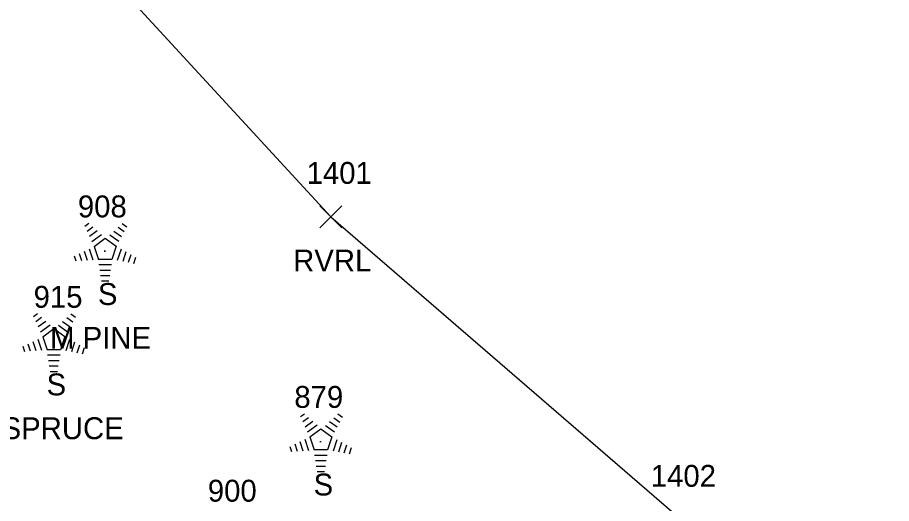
# Model space of a CAD drawing. Extents: x 1545627 to 1546562, y 571176 to 576667.
# Drawn here: x 1546131.4 to 1546211.1, y 572478.7 to 572523 of the extents above; entities that cross this region are included whole.
import ezdxf

# ---------------------------------------------------------------- set-up
doc = ezdxf.new("R2010")
doc.units = 0
for name, color, linetype in [('L_A', 7, 'Continuous'), ('L_C', 7, 'Continuous'), ('L_I', 7, 'Continuous'), ('L_TIC', 7, 'Continuous'), ('LAWE', 7, 'Continuous'), ('LTC', 7, 'Continuous')]:
    doc.layers.add(name, color=color, linetype=linetype)

msp = doc.modelspace()

# ---------------------------------------------------------------- linework, layer by layer
at = {"layer": 'L_TIC'}
for points in [[(1546158.974, 572503.858), (1546160.974, 572505.858)], [(1546160.974, 572503.858), (1546158.974, 572505.858)]]:
    msp.add_lwpolyline(points, dxfattribs=at)
at = {"layer": 'LAWE'}
msp.add_lwpolyline([(1546133.748, 572533.357), (1546159.974, 572504.858), (1546191.946, 572477.2), (1546228.308, 572454.44), (1546258.871, 572411.758), (1546265.558, 572401.332)], dxfattribs=at)
at = {"layer": 'LTC'}
for p, q in [((1546137.531, 572504.006), (1546137.885, 572504.264)), ((1546140.929, 572504.247), (1546141.348, 572503.942)), ((1546137.74, 572503.541), (1546138.27, 572503.925)), ((1546137.95, 572503.075), (1546138.654, 572503.586)), ((1546140.187, 572503.55), (1546140.866, 572503.056)), ((1546140.558, 572503.898), (1546141.108, 572503.499)), ((1546138.16, 572502.609), (1546139.038, 572503.247)), ((1546138.384, 572502.154), (1546139.396, 572502.889)), ((1546139.396, 572502.889), (1546140.393, 572502.164)), ((1546139.816, 572503.202), (1546140.625, 572502.613)), ((1546137.93, 572501.935), (1546138.26, 572500.916)), ((1546138.384, 572502.154), (1546138.771, 572500.961)), ((1546140.393, 572502.164), (1546140.002, 572500.961)), ((1546140.83, 572501.893), (1546140.493, 572500.853)), ((1546136.563, 572501.285), (1546136.715, 572500.818)), ((1546137.019, 572501.502), (1546137.23, 572500.85)), ((1546137.474, 572501.719), (1546137.745, 572500.883)), ((1546141.275, 572501.643), (1546140.988, 572500.758)), ((1546141.72, 572501.393), (1546141.483, 572500.663)), ((1546142.164, 572501.142), (1546141.977, 572500.568)), ((1546140.002, 572500.961), (1546138.771, 572500.961)), ((1546139.963, 572500.461), (1546138.819, 572500.461)), ((1546139.88, 572499.961), (1546138.891, 572499.961)), ((1546139.796, 572499.461), (1546138.964, 572499.461)), ((1546139.712, 572498.961), (1546139.037, 572498.961)), ((1546132.845, 572495.755), (1546133.2, 572496.013)), ((1546133.055, 572495.29), (1546133.584, 572495.674)), ((1546135.872, 572495.647), (1546136.422, 572495.248)), ((1546136.244, 572495.996), (1546136.663, 572495.691)), ((1546133.264, 572494.824), (1546133.968, 572495.335)), ((1546133.474, 572494.358), (1546134.352, 572494.996)), ((1546133.699, 572493.903), (1546134.71, 572494.638)), ((1546134.71, 572494.638), (1546135.707, 572493.913)), ((1546135.13, 572494.951), (1546135.94, 572494.362)), ((1546135.502, 572495.299), (1546136.181, 572494.805)), ((1546133.699, 572493.903), (1546134.086, 572492.71)), ((1546135.707, 572493.913), (1546135.316, 572492.71)), ((1546131.878, 572493.034), (1546132.03, 572492.566)), ((1546132.333, 572493.251), (1546132.545, 572492.599)), ((1546132.789, 572493.468), (1546133.06, 572492.632)), ((1546133.244, 572493.684), (1546133.575, 572492.665)), ((1546136.145, 572493.642), (1546135.807, 572492.602)), ((1546136.589, 572493.391), (1546136.302, 572492.507)), ((1546137.034, 572493.141), (1546136.797, 572492.412)), ((1546135.316, 572492.71), (1546134.086, 572492.71)), ((1546135.278, 572492.21), (1546134.133, 572492.21)), ((1546137.478, 572492.891), (1546137.291, 572492.317)), ((1546135.194, 572491.71), (1546134.206, 572491.71)), ((1546135.11, 572491.21), (1546134.279, 572491.21)), ((1546135.027, 572490.71), (1546134.352, 572490.71)), ((1546157.213, 572486.614), (1546157.568, 572486.871)), ((1546160.611, 572486.854), (1546161.03, 572486.55)), ((1546157.423, 572486.148), (1546157.952, 572486.532)), ((1546157.632, 572485.682), (1546158.336, 572486.194)), ((1546157.842, 572485.217), (1546158.72, 572485.855)), ((1546159.869, 572486.157), (1546160.548, 572485.664)), ((1546160.24, 572486.506), (1546160.79, 572486.107)), ((1546158.066, 572484.762), (1546159.078, 572485.496)), ((1546159.078, 572485.496), (1546160.075, 572484.771)), ((1546159.498, 572485.809), (1546160.308, 572485.22)), ((1546157.156, 572484.326), (1546157.428, 572483.491)), ((1546157.612, 572484.542), (1546157.943, 572483.523)), ((1546158.066, 572484.762), (1546158.453, 572483.568)), ((1546160.075, 572484.771), (1546159.684, 572483.568)), ((1546160.513, 572484.5), (1546160.175, 572483.461)), ((1546160.957, 572484.25), (1546160.67, 572483.365)), ((1546156.245, 572483.893), (1546156.398, 572483.425)), ((1546156.701, 572484.11), (1546156.913, 572483.458)), ((1546159.684, 572483.568), (1546158.453, 572483.568)), ((1546161.402, 572484), (1546161.165, 572483.27)), ((1546161.846, 572483.75), (1546161.659, 572483.175)), ((1546159.645, 572483.068), (1546158.501, 572483.068)), ((1546159.562, 572482.568), (1546158.573, 572482.568)), ((1546159.478, 572482.068), (1546158.646, 572482.068)), ((1546159.394, 572481.568), (1546158.719, 572481.568))]:
    msp.add_line(p, q, dxfattribs=at)

# ---------------------------------------------------------------- texts
at = {"layer": 'L_A'}
for s, p in [('RVRL', (1546156.541, 572499.858)), ('S', (1546138.722, 572496.798)), ('S', (1546134.036, 572488.547)), ('S', (1546158.404, 572479.406))]:
    msp.add_text(s, height=2, dxfattribs=at).set_placement(p)
at = {"layer": 'L_C'}
for s, p in [('M PINE', (1546134.359, 572492.798)), ('S SPRUCE', (1546127.406, 572484.547))]:
    msp.add_text(s, height=2, dxfattribs=at).set_placement(p)
at = {"layer": 'L_I'}
for s, p in [('1401', (1546157.769, 572507.858)), ('908', (1546136.895, 572504.798)), ('915', (1546132.855, 572496.547)), ('879', (1546156.648, 572487.406)), ('1402', (1546189.174, 572480.2)), ('900', (1546148.752, 572478.841))]:
    msp.add_text(s, height=2, dxfattribs=at).set_placement(p)
at = {"layer": 'LTC'}
for p in [(1546139.278, 572501.902), (1546134.593, 572493.651), (1546158.96, 572484.51)]:
    msp.add_text('.', height=1.037, rotation=270, dxfattribs=at).set_placement(p)

doc.saveas('drawing.dxf')
